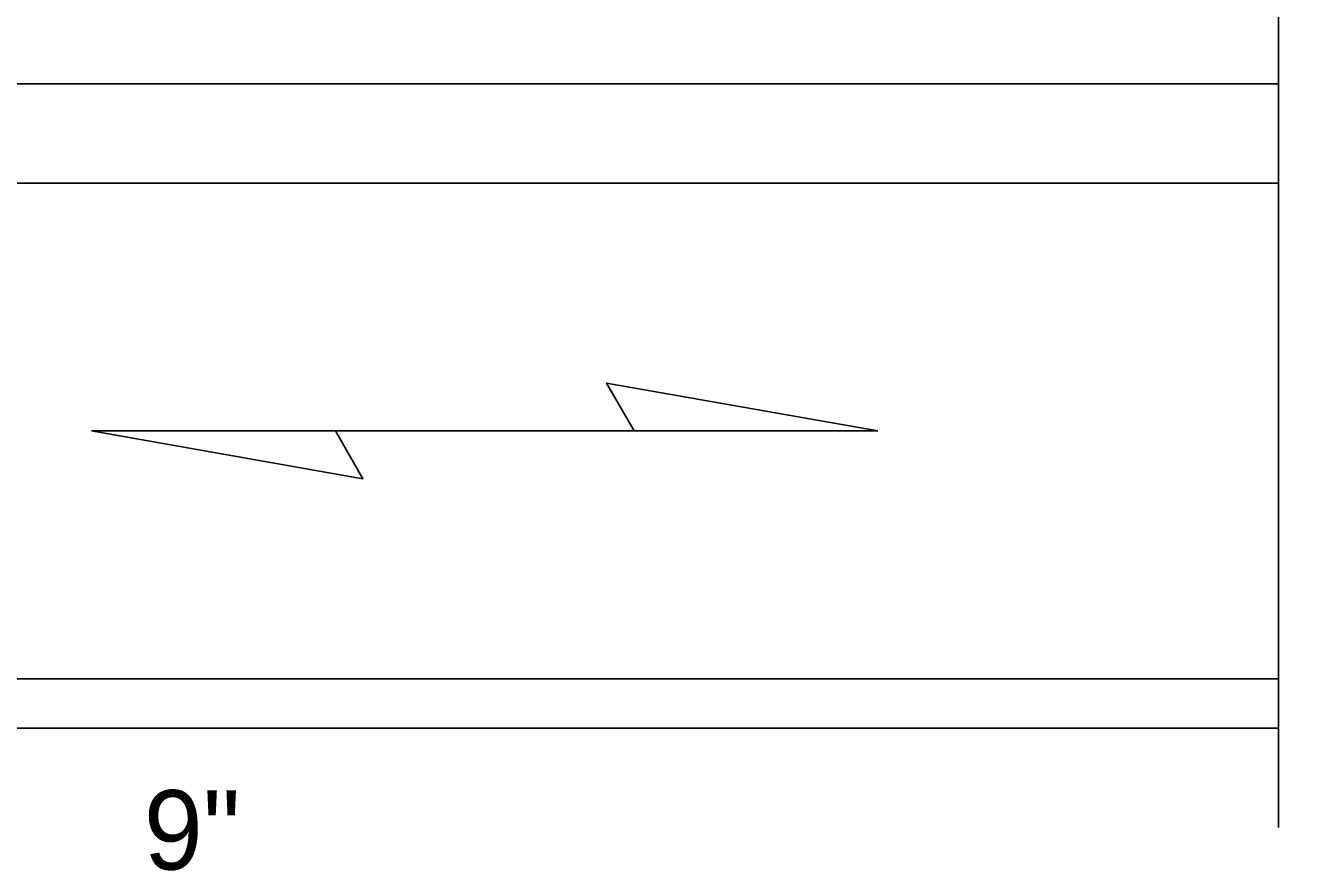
# Model space of a CAD drawing. Extents: x 99982 to 100176, y 99905 to 100011.
# Drawn here: x 100054.514 to 100055.536, y 100005.13 to 100005.812 of the extents above; entities that cross this region are included whole.
import ezdxf

# ---------------------------------------------------------------- set-up
doc = ezdxf.new("R2010")
doc.units = 0
for name, color, linetype in [('RD_ED_ShoulderPavedEdge', 7, 'Continuous'), ('RD_MK_LineEdgeWhite', 7, 'Continuous'), ('TR_SN_ConstructionSigns', 7, 'Continuous'), ('TR_WZ_WorkZoneDetails', 7, 'Continuous')]:
    doc.layers.add(name, color=color, linetype=linetype)

msp = doc.modelspace()

# ---------------------------------------------------------------- linework, layer by layer
at = {"layer": 'RD_ED_ShoulderPavedEdge'}
msp.add_line((100053.725, 100005.245), (100055.525, 100005.245), dxfattribs=at)
msp.add_line((100053.725, 100005.245), (100055.525, 100005.245), dxfattribs=at)
at = {"layer": 'RD_MK_LineEdgeWhite'}
for p, q in [((100055.525, 100005.685), (100050.725, 100005.685)), ((100055.525, 100005.285), (100050.725, 100005.285))]:
    msp.add_line(p, q, dxfattribs=at)
at = {"layer": 'TR_WZ_WorkZoneDetails'}
for p, q in [((100050.725, 100005.765), (100055.525, 100005.765)), ((100055.0052, 100005.485), (100054.7641, 100005.485)), ((100054.7641, 100005.485), (100055.0052, 100005.485))]:
    msp.add_line(p, q, dxfattribs=at)
msp.add_lwpolyline([(100055.525, 100005.165), (100055.525, 100006.0476), (100055.445, 100006.0476), (100055.605, 100006.2024), (100055.525, 100006.2024), (100055.525, 100007.085)], dxfattribs=at)
for points in [[(100055.2017, 100005.485), (100054.9829, 100005.5236), (100055.0052, 100005.485)], [(100054.5675, 100005.485), (100054.7864, 100005.4464), (100054.7641, 100005.485)]]:
    msp.add_lwpolyline(points, close=True, dxfattribs=at)

# ---------------------------------------------------------------- texts
at = {"layer": 'TR_SN_ConstructionSigns'}
msp.add_text('9"', height=0.064, rotation=360, dxfattribs=at).set_placement((100054.6096, 100005.131))

doc.saveas('drawing.dxf')
